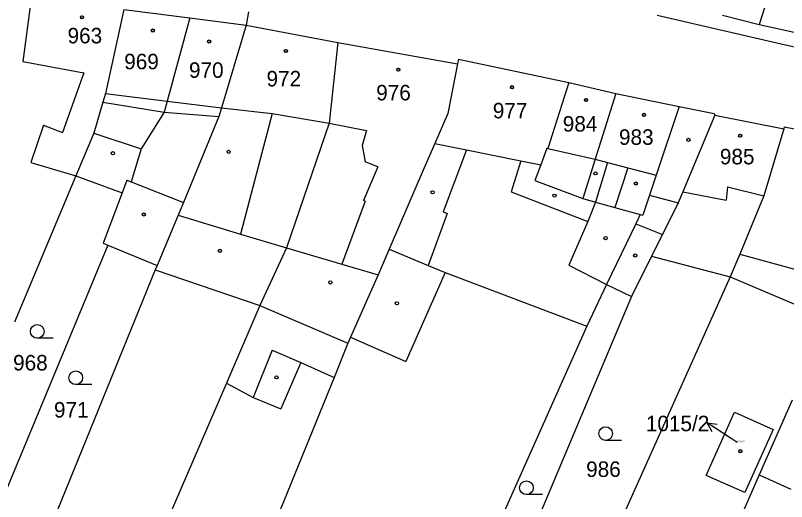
# Model space of a CAD drawing. Extents: x -593183 to -588034, y -1130415 to -1124994.
# Drawn here: x -591263.3 to -591178.8, y -1128900.2 to -1128846.9 of the extents above; entities that cross this region are included whole.
import ezdxf

# ---------------------------------------------------------------- set-up
doc = ezdxf.new("R2010")
doc.units = 0
for name, color, linetype in [('Vrstva 1', 7, 'Continuous'), ('Vrstva 16', 7, 'Continuous'), ('Vrstva 18', 7, 'Continuous'), ('Vrstva 19', 7, 'Continuous'), ('Vrstva 25', 7, 'Continuous'), ('Vrstva 4', 7, 'Continuous')]:
    doc.layers.add(name, color=color, linetype=linetype)

msp = doc.modelspace()

# ---------------------------------------------------------------- linework, layer by layer
at = {"layer": 'Vrstva 1'}
for p, q in [((-591178.96, -1128839.22), (-591181.78, -1128847.87)), ((-591251.4, -1128846.22), (-591253.42, -1128855.44)), ((-591251.4, -1128846.22), (-591244.17, -1128847.16)), ((-591192.94, -1128846.86), (-591179.36, -1128850.01)), ((-591185.81, -1128846.86), (-591181.78, -1128847.87)), ((-591244.17, -1128847.16), (-591246.65, -1128856.27)), ((-591244.17, -1128847.16), (-591238.01, -1128847.96)), ((-591238.01, -1128847.96), (-591240.71, -1128857)), ((-591238.01, -1128847.96), (-591227.95, -1128849.85)), ((-591181.78, -1128847.87), (-591167.54, -1128850.98)), ((-591227.95, -1128849.85), (-591228.92, -1128858.68)), ((-591227.95, -1128849.85), (-591214.83, -1128852.21)), ((-591179.36, -1128850.01), (-591167.91, -1128852.64)), ((-591214.73, -1128851.68), (-591214.83, -1128852.21)), ((-591214.73, -1128851.68), (-591202.64, -1128854.23)), ((-591214.83, -1128852.21), (-591215.9, -1128857.62)), ((-591202.64, -1128854.23), (-591204.94, -1128861.46)), ((-591202.64, -1128854.23), (-591197.49, -1128855.46)), ((-591253.42, -1128855.44), (-591253.7, -1128856.39)), ((-591197.49, -1128855.46), (-591199.74, -1128862.66)), ((-591197.49, -1128855.46), (-591190.55, -1128856.86)), ((-591253.7, -1128856.39), (-591254.69, -1128859.8)), ((-591246.65, -1128856.27), (-591246.98, -1128857.48)), ((-591240.71, -1128857), (-591241, -1128857.96)), ((-591190.55, -1128856.86), (-591186.71, -1128857.65)), ((-591246.98, -1128857.48), (-591249.51, -1128861.52)), ((-591241, -1128857.96), (-591244.88, -1128867.4)), ((-591215.9, -1128857.62), (-591217.33, -1128860.91)), ((-591186.62, -1128857.81), (-591190.14, -1128866.23)), ((-591186.71, -1128857.65), (-591186.62, -1128857.81)), ((-591186.62, -1128857.81), (-591179.08, -1128859.3)), ((-591228.92, -1128858.68), (-591233.59, -1128872.37)), ((-591254.69, -1128859.8), (-591256.69, -1128864.48)), ((-591179.08, -1128859.3), (-591181.28, -1128866.66)), ((-591179.02, -1128859.09), (-591179.08, -1128859.3)), ((-591179.02, -1128859.09), (-591167.47, -1128861.37)), ((-591217.33, -1128860.91), (-591218.49, -1128863.58)), ((-591205.05, -1128861.43), (-591205.72, -1128863.27)), ((-591205.05, -1128861.43), (-591204.94, -1128861.46)), ((-591249.51, -1128861.52), (-591250.6, -1128865.13)), ((-591199.74, -1128862.66), (-591201.09, -1128866.95)), ((-591218.49, -1128863.58), (-591222.33, -1128872.52)), ((-591205.72, -1128863.27), (-591206.35, -1128864.98)), ((-591256.69, -1128864.48), (-591263.41, -1128880.52)), ((-591256.69, -1128864.48), (-591251.6, -1128866.32)), ((-591251.08, -1128864.94), (-591251.6, -1128866.32)), ((-591251.08, -1128864.94), (-591250.6, -1128865.13)), ((-591206.35, -1128864.98), (-591201.09, -1128866.95)), ((-591251.6, -1128866.32), (-591253.69, -1128871.86)), ((-591190.14, -1128866.23), (-591190.65, -1128867.44)), ((-591244.88, -1128867.4), (-591245.46, -1128868.79)), ((-591201.09, -1128866.95), (-591199.7, -1128867.34)), ((-591199.7, -1128867.34), (-591197.59, -1128867.93)), ((-591181.28, -1128866.66), (-591183.88, -1128873.04)), ((-591197.59, -1128867.93), (-591194.82, -1128868.71)), ((-591190.65, -1128867.44), (-591192.36, -1128870.89)), ((-591245.46, -1128868.79), (-591247.77, -1128874.3)), ((-591194.82, -1128868.71), (-591195.3, -1128869.72)), ((-591195.3, -1128869.72), (-591198.49, -1128876.39)), ((-591192.36, -1128870.89), (-591193.56, -1128873.29)), ((-591253.18, -1128872.07), (-591267.84, -1128907.4)), ((-591253.69, -1128871.86), (-591253.18, -1128872.07)), ((-591253.18, -1128872.07), (-591247.77, -1128874.3)), ((-591233.59, -1128872.37), (-591236.49, -1128878.69)), ((-591222.33, -1128872.52), (-591223.53, -1128875.31)), ((-591193.56, -1128873.29), (-591195.75, -1128877.7)), ((-591193.56, -1128873.29), (-591184.96, -1128875.53)), ((-591183.88, -1128873.04), (-591184.96, -1128875.53)), ((-591247.97, -1128874.78), (-591262.45, -1128910.29)), ((-591247.77, -1128874.3), (-591247.97, -1128874.78)), ((-591247.97, -1128874.78), (-591236.49, -1128878.69)), ((-591223.53, -1128875.31), (-591226.58, -1128882.14)), ((-591216.18, -1128875.07), (-591220.51, -1128884.8)), ((-591216.18, -1128875.07), (-591200.68, -1128880.96)), ((-591184.96, -1128875.53), (-591206.44, -1128923.42)), ((-591184.96, -1128875.53), (-591176.42, -1128879.15)), ((-591198.49, -1128876.39), (-591200.68, -1128880.96)), ((-591198.49, -1128876.39), (-591195.75, -1128877.7)), ((-591195.75, -1128877.7), (-591216.83, -1128927.62)), ((-591236.49, -1128878.69), (-591240.16, -1128887.18)), ((-591200.68, -1128880.96), (-591220.77, -1128926.07)), ((-591226.58, -1128882.14), (-591226.85, -1128882.8)), ((-591226.58, -1128882.14), (-591220.51, -1128884.8)), ((-591226.85, -1128882.8), (-591228.37, -1128886.57)), ((-591232, -1128884.93), (-591234.19, -1128890)), ((-591232, -1128884.93), (-591228.37, -1128886.57)), ((-591228.37, -1128886.57), (-591241.39, -1128918.58)), ((-591240.16, -1128887.18), (-591251.97, -1128914.47)), ((-591240.16, -1128887.18), (-591237.24, -1128888.76)), ((-591237.24, -1128888.76), (-591234.19, -1128890)), ((-591178.15, -1128889.06), (-591181.77, -1128897.25)), ((-591187.57, -1128897.3), (-591184.48, -1128890.37)), ((-591184.48, -1128890.37), (-591180.25, -1128892.27)), ((-591180.25, -1128892.27), (-591183.35, -1128899.18)), ((-591181.77, -1128897.25), (-591195.46, -1128928.12)), ((-591183.35, -1128899.18), (-591187.57, -1128897.3))]:
    msp.add_line(p, q, dxfattribs=at)
at = {"layer": 'Vrstva 16'}
msp.add_line((-591184.2, -1128893.69), (-591184.96, -1128893.19), dxfattribs=at)
at = {"layer": 'Vrstva 25'}
for p, q in [((-591259.15, -1128882.27), (-591260.9, -1128882.27)), ((-591254.93, -1128887.35), (-591256.68, -1128887.35)), ((-591184.96, -1128893.19), (-591187.474, -1128891.553)), ((-591196.85, -1128893.46), (-591198.6, -1128893.46)), ((-591205.54, -1128899.41), (-591207.29, -1128899.41))]:
    msp.add_line(p, q, dxfattribs=at)
msp.add_lwpolyline([(-591186.909, -1128892.518), (-591187.474, -1128891.553), (-591186.363, -1128891.68)], dxfattribs=at)
for centre, radius in [((-591256, -1128847.09), 0.175), ((-591256, -1128847.09), 0.15), ((-591248.23, -1128848.55), 0.175), ((-591248.23, -1128848.55), 0.15), ((-591242.06, -1128849.75), 0.175), ((-591242.06, -1128849.75), 0.15), ((-591233.65, -1128850.78), 0.175), ((-591233.65, -1128850.78), 0.15), ((-591221.33, -1128852.84), 0.175), ((-591221.33, -1128852.84), 0.15), ((-591208.86, -1128854.76), 0.175), ((-591208.86, -1128854.76), 0.15), ((-591200.75, -1128856.16), 0.175), ((-591200.75, -1128856.16), 0.15), ((-591194.4, -1128857.79), 0.175), ((-591194.4, -1128857.79), 0.15), ((-591189.53, -1128860.52), 0.175), ((-591183.85, -1128860.07), 0.175), ((-591183.85, -1128860.07), 0.15), ((-591252.61, -1128861.99), 0.175), ((-591239.92, -1128861.84), 0.175), ((-591199.71, -1128864.2), 0.175), ((-591195.29, -1128865.31), 0.175), ((-591217.57, -1128866.27), 0.175), ((-591204.21, -1128866.64), 0.175), ((-591249.22, -1128868.71), 0.175), ((-591198.61, -1128871.29), 0.175), ((-591240.88, -1128872.69), 0.175), ((-591195.36, -1128873.2), 0.175), ((-591228.78, -1128876.15), 0.175), ((-591221.48, -1128878.44), 0.175), ((-591260.9, -1128881.52), 0.75), ((-591256.68, -1128886.6), 0.75), ((-591234.68, -1128886.56), 0.175), ((-591198.6, -1128892.71), 0.75), ((-591183.84, -1128894.65), 0.175), ((-591183.84, -1128894.65), 0.15), ((-591207.29, -1128898.66), 0.75)]:
    msp.add_circle(centre, radius, dxfattribs=at)
at = {"layer": 'Vrstva 4'}
for p, q in [((-591261.56, -1128845.05), (-591262.49, -1128851.93)), ((-591237.75, -1128846.5), (-591238.01, -1128847.96)), ((-591262.49, -1128851.93), (-591255.79, -1128853.17)), ((-591255.79, -1128853.17), (-591258.12, -1128859.73)), ((-591253.42, -1128855.44), (-591246.65, -1128856.27)), ((-591253.7, -1128856.39), (-591246.98, -1128857.48)), ((-591246.65, -1128856.27), (-591240.71, -1128857)), ((-591240.71, -1128857), (-591235.17, -1128857.62)), ((-591190.55, -1128856.86), (-591193.06, -1128864.41)), ((-591246.98, -1128857.48), (-591241, -1128857.96)), ((-591235.17, -1128857.62), (-591238.64, -1128870.85)), ((-591235.17, -1128857.62), (-591228.92, -1128858.68)), ((-591260.2, -1128858.9), (-591261.6, -1128863.02)), ((-591260.2, -1128858.9), (-591258.12, -1128859.73)), ((-591228.92, -1128858.68), (-591224.81, -1128859.49)), ((-591254.69, -1128859.8), (-591249.51, -1128861.52)), ((-591224.81, -1128859.49), (-591225.28, -1128861.13)), ((-591225.28, -1128861.13), (-591224.97, -1128862.92)), ((-591217.33, -1128860.91), (-591213.87, -1128861.61)), ((-591204.94, -1128861.46), (-591199.74, -1128862.66)), ((-591213.87, -1128861.61), (-591216.4, -1128868.42)), ((-591213.87, -1128861.61), (-591207.88, -1128862.83)), ((-591261.6, -1128863.02), (-591256.69, -1128864.48)), ((-591223.58, -1128863.49), (-591224.97, -1128862.92)), ((-591207.88, -1128862.83), (-591208.97, -1128866.24)), ((-591207.88, -1128862.83), (-591205.72, -1128863.27)), ((-591199.74, -1128862.66), (-591198.39, -1128863.01)), ((-591198.39, -1128863.01), (-591199.7, -1128867.34)), ((-591198.39, -1128863.01), (-591196.16, -1128863.6)), ((-591223.58, -1128863.49), (-591225.14, -1128867.17)), ((-591196.16, -1128863.6), (-591197.59, -1128867.93)), ((-591196.16, -1128863.6), (-591193.06, -1128864.41)), ((-591193.06, -1128864.41), (-591193.78, -1128866.6)), ((-591250.6, -1128865.13), (-591244.88, -1128867.4)), ((-591185.24, -1128865.69), (-591185.4, -1128867.13)), ((-591185.24, -1128865.69), (-591181.28, -1128866.66)), ((-591208.97, -1128866.24), (-591200.56, -1128869.47)), ((-591190.14, -1128866.23), (-591185.4, -1128867.13)), ((-591224.96, -1128867.25), (-591227.53, -1128874.14)), ((-591224.96, -1128867.25), (-591225.14, -1128867.17)), ((-591199.7, -1128867.34), (-591200.56, -1128869.47)), ((-591193.78, -1128866.6), (-591194.51, -1128868.79)), ((-591193.78, -1128866.6), (-591190.65, -1128867.44)), ((-591245.46, -1128868.79), (-591238.64, -1128870.85)), ((-591215.96, -1128868.58), (-591218.04, -1128874.3)), ((-591216.4, -1128868.42), (-591215.96, -1128868.58)), ((-591194.82, -1128868.71), (-591194.51, -1128868.79)), ((-591200.56, -1128869.47), (-591202.63, -1128874.26)), ((-591195.3, -1128869.72), (-591192.36, -1128870.89)), ((-591238.64, -1128870.85), (-591233.59, -1128872.37)), ((-591233.59, -1128872.37), (-591227.53, -1128874.14)), ((-591222.33, -1128872.52), (-591218.04, -1128874.3)), ((-591183.88, -1128873.04), (-591176.94, -1128874.97)), ((-591227.53, -1128874.14), (-591223.53, -1128875.31)), ((-591218.04, -1128874.3), (-591216.18, -1128875.07)), ((-591202.63, -1128874.26), (-591198.49, -1128876.39)), ((-591236.49, -1128878.69), (-591226.85, -1128882.8)), ((-591235.17, -1128883.56), (-591237.24, -1128888.76)), ((-591235.17, -1128883.56), (-591232, -1128884.93)), ((-591181.77, -1128897.25), (-591178.3, -1128898.81))]:
    msp.add_line(p, q, dxfattribs=at)

# ---------------------------------------------------------------- texts
at = {"layer": 'Vrstva 16'}
msp.add_text('1015/2', height=1.7, dxfattribs=at).set_placement((-591194.193, -1128892.46))
at = {"layer": 'Vrstva 18'}
for s, p in [('968', (-591263.55, -1128885.8)), ('971', (-591259.07, -1128890.96)), ('986', (-591200.74, -1128897.47))]:
    msp.add_text(s, height=1.7, dxfattribs=at).set_placement(p)
at = {"layer": 'Vrstva 19'}
for s, height, p in [('963', 1.7, (-591257.58, -1128849.95)), ('969', 1.7, (-591251.37, -1128852.79)), ('970', 1.7, (-591244.27, -1128853.73)), ('972', 1.7, (-591235.77, -1128854.67)), ('976', 1.7, (-591223.75, -1128856.2)), ('977', 1.7, (-591210.97, -1128858.17)), ('984', 1.7, (-591203.3, -1128859.62)), ('983', 1.7, (-591197.14, -1128861.07)), ('985', 1.7, (-591186.08, -1128863.21)), ('1015/2', 0.2, (-591184.2, -1128893.69))]:
    msp.add_text(s, height=height, dxfattribs=at).set_placement(p)

doc.saveas('drawing.dxf')
